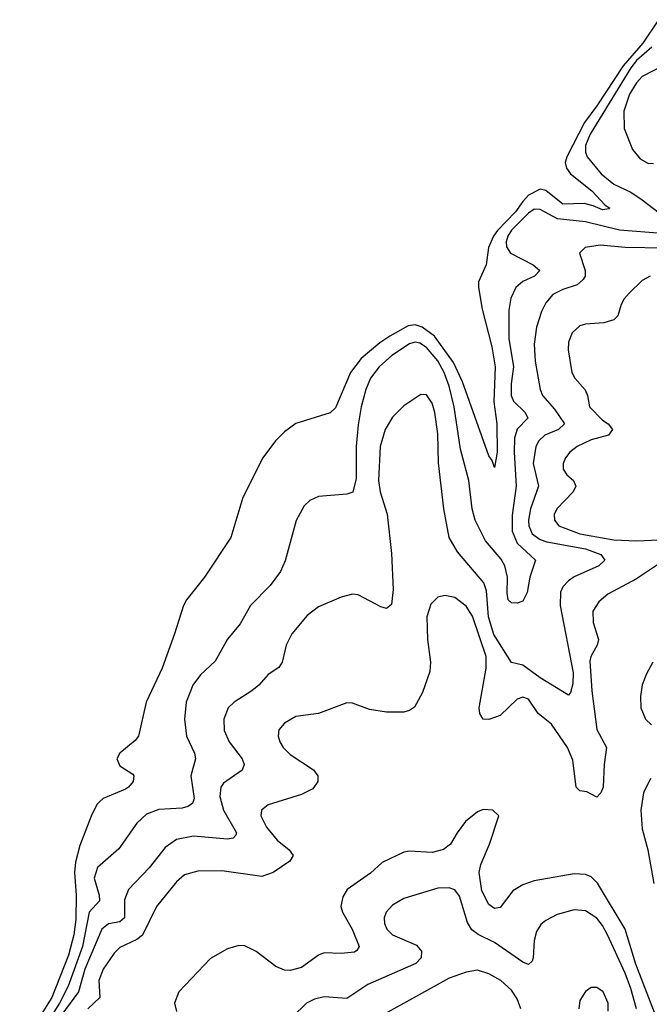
# Model space of a CAD drawing. Header units: inches. Extents: x 1449094 to 1618372, y 389908 to 534307.
# Tile 491 of 494: x 1610238 to 1612455, y 523966 to 527433. Entities that reach past the tile are written whole.
import ezdxf

# ---------------------------------------------------------------- set-up
doc = ezdxf.new("R2010")
doc.units = ezdxf.units.IN
doc.header["$MEASUREMENT"] = 0
doc.layers.add('B6512', color=7, linetype='Continuous')

msp = doc.modelspace()

# ---------------------------------------------------------------- linework, layer by layer
at = {"layer": 'B6512', "color": 5}
for points, elevation in [([(1612487.5, 527432.5), (1612432.4, 527350), (1612362.3, 527270), (1612270.4, 527129.6), (1612226.2, 527070), (1612164.6, 526950), (1612158.8, 526930), (1612163.6, 526910), (1612177.5, 526890), (1612253, 526830), (1612299.1, 526779.1), (1612314.2, 526770), (1612313.2, 526766.8), (1612290, 526763.4), (1612257.5, 526777.5), (1612225, 526785.1), (1612150, 526782.9), (1612090, 526831.1), (1612070, 526835.6), (1612030, 526814.2), (1612010, 526792.8), (1611983.6, 526756.4), (1611920, 526690), (1611906, 526670), (1611888.5, 526630), (1611880.1, 526570), (1611853.6, 526510), (1611852.9, 526490), (1611866.4, 526413.6), (1611900.7, 526280.7), (1611912.5, 526210), (1611907.5, 526087.5), (1611918.4, 526010), (1611919.1, 525910), (1611910, 525856), (1611901.1, 525881.1), (1611890, 525896.9), (1611797, 526157), (1611765.3, 526225.3), (1611698, 526318), (1611654.7, 526350), (1611630, 526358.2), (1611605.4, 526354.6), (1611541.7, 526318.3), (1611505.4, 526294.6), (1611440.4, 526239.6), (1611402.5, 526190), (1611350, 526066.3), (1611331.1, 526048.9), (1611210, 526010.9), (1611170, 525981.5), (1611138, 525950), (1611094.2, 525890), (1611023.9, 525750), (1610981.5, 525610), (1610888, 525470), (1610824.6, 525390), (1610814.3, 525370), (1610783.2, 525270), (1610739, 525150), (1610682.8, 525030), (1610655.8, 524910), (1610644.9, 524895.1), (1610590.4, 524850), (1610579.5, 524830), (1610590, 524805.3), (1610636, 524776), (1610639.5, 524770), (1610637.3, 524750), (1610621.5, 524730), (1610610, 524722.9), (1610532.2, 524690), (1610519.8, 524680.2), (1610510, 524669.6), (1610490, 524627.8), (1610450, 524525.6), (1610433.8, 524466.2), (1610430.6, 524430), (1610436.9, 524350), (1610434.9, 524265.1), (1610428.8, 524210), (1610410, 524139.1), (1610350.8, 523990), (1610237.8, 523810)], 320), ([(1612464, 527336), (1612410, 527288.6), (1612390, 527263.1), (1612246.1, 527030), (1612230.6, 526990), (1612230, 526966), (1612236.3, 526950), (1612285.1, 526890), (1612330, 526853.5), (1612390, 526825), (1612430, 526798.8), (1612545.1, 526710)], 340), ([(1612510, 527273.7), (1612430, 527232.1), (1612410, 527209.9), (1612384.6, 527170), (1612365.1, 527110), (1612365.9, 527050), (1612396, 526976), (1612423, 526943), (1612450, 526927.9), (1612470, 526926.7)], 360), ([(1612499.5, 526679.5), (1612350, 526691.2), (1612230, 526721.4), (1612131.8, 526731.8), (1612070, 526764.8), (1612050, 526765.2), (1612030, 526750.8), (1611970, 526691), (1611956.5, 526670), (1611950.7, 526650), (1611952.4, 526632.4), (1611966.2, 526610), (1612045.8, 526570), (1612069.1, 526550), (1612050.2, 526530), (1612009.7, 526510.3), (1611984.6, 526490), (1611967.4, 526452.6), (1611960.4, 526410), (1611960.3, 526310), (1611976.1, 526210), (1611968, 526150), (1611969, 526110), (1611977, 526090), (1612017.5, 526050), (1612027.1, 526030), (1611989.5, 525990.5), (1611980.6, 525959.4), (1611978.7, 525910), (1611985.6, 525790), (1611971.9, 525688.1), (1611972.1, 525632.1), (1611989.3, 525589.3), (1612053.8, 525530), (1612033.8, 525470), (1612024.3, 525415.7), (1612010, 525385.1), (1611990, 525378.7), (1611970, 525379.6), (1611958.4, 525390), (1611953.8, 525413.8), (1611955.5, 525470), (1611946.6, 525510), (1611933.2, 525533.2), (1611877.9, 525597.9), (1611841.3, 525670), (1611830.7, 525710.7), (1611819.6, 525810), (1611790, 525920.7), (1611767.4, 526070), (1611750, 526142.5), (1611732, 526190), (1611710, 526231.1), (1611670, 526278.9), (1611646.4, 526293.6), (1611630, 526297), (1611610, 526291.8), (1611548.6, 526250), (1611503.5, 526210), (1611473.5, 526170), (1611456.3, 526130), (1611440.4, 526070), (1611430, 526006.6), (1611422.4, 525930), (1611422.5, 525817.6), (1611410.8, 525769.2), (1611390, 525762), (1611290, 525754.2), (1611260, 525740), (1611239.2, 525720.8), (1611210.8, 525669.2), (1611173.1, 525526.9), (1611156.5, 525490), (1611119.7, 525440.3), (1611050, 525369.7), (1611014.1, 525305.9), (1610969, 525251), (1610926.1, 525173.9), (1610874.4, 525125.6), (1610847.2, 525090), (1610824.3, 525030), (1610817.9, 524970), (1610824.8, 524910), (1610853.8, 524850), (1610856.9, 524830), (1610840.1, 524770), (1610851.9, 524690), (1610846.5, 524673.5), (1610830, 524662), (1610810, 524657), (1610727.8, 524652.2), (1610684, 524636), (1610650, 524603.5), (1610586.4, 524513.6), (1610512.2, 524447.8), (1610500.4, 524410), (1610517.5, 524350), (1610518.6, 524330), (1610482.8, 524290), (1610459.4, 524170), (1610408.3, 524030), (1610377.4, 523970), (1610264.7, 523790)], 340), ([(1612510, 526628.5), (1612370, 526629.9), (1612281.5, 526638.5), (1612229.3, 526630.7), (1612208.9, 526610), (1612229.5, 526550), (1612228.8, 526530), (1612221.7, 526518.3), (1612200.7, 526499.3), (1612150, 526483.2), (1612115.3, 526464.7), (1612090, 526435.5), (1612074.8, 526405.2), (1612057.1, 526350), (1612049.6, 526290), (1612053.5, 526230), (1612070.1, 526130.1), (1612079, 526110), (1612121.5, 526061.5), (1612155.9, 526010), (1612134.7, 525990), (1612086.7, 525970), (1612065.8, 525950), (1612055.5, 525930), (1612046, 525870), (1612064.5, 525790), (1612036.5, 525710), (1612029.1, 525670), (1612030.1, 525650), (1612042.9, 525622.9), (1612070, 525602.3), (1612094.2, 525594.2), (1612230, 525569.3), (1612283.6, 525550), (1612298.7, 525530), (1612276.9, 525510), (1612190, 525470.5), (1612170, 525457), (1612150, 525435.6), (1612142.7, 525417.3), (1612140.8, 525370), (1612186.7, 525133.3), (1612185.9, 525094.1), (1612176.8, 525063.2), (1612170, 525054.3), (1612070, 525114.9), (1612010, 525159.6), (1611969.1, 525169.1), (1611907.8, 525267.8), (1611888.7, 525330), (1611881.5, 525421.5), (1611872, 525450), (1611778.9, 525558.9), (1611749.9, 525610), (1611730.9, 525710.9), (1611712.9, 525872.9), (1611710, 525974), (1611699.3, 526050), (1611690, 526082.4), (1611670, 526111.3), (1611650, 526113), (1611590, 526072.6), (1611550, 526032.8), (1611524.6, 525990), (1611507.3, 525930), (1611501.8, 525810), (1611507.2, 525770), (1611532.1, 525692.1), (1611546.9, 525553.1), (1611553.1, 525426.9), (1611546.9, 525373.1), (1611530, 525359.5), (1611510, 525365.1), (1611430, 525407.3), (1611410, 525409.6), (1611370, 525399.7), (1611290, 525365.1), (1611250, 525334.7), (1611196.2, 525270), (1611175.6, 525230), (1611162.4, 525170), (1611150, 525151.3), (1611113.1, 525126.9), (1611080.3, 525090), (1611055.3, 525070), (1610993.1, 525030), (1610972.4, 525010), (1610956.5, 524970), (1610958.2, 524930), (1610975.3, 524890), (1611021.7, 524830), (1611028.4, 524810), (1611021.3, 524790), (1610955.5, 524744.5), (1610946.1, 524730), (1610942.5, 524697.5), (1610956, 524650), (1611001.5, 524570), (1610998.8, 524561.2), (1610989.1, 524550.9), (1610970, 524547.1), (1610850, 524557.9), (1610790, 524546.4), (1610750, 524518.4), (1610693.4, 524446.6), (1610620.9, 524370), (1610606.5, 524333.5), (1610607.4, 524270), (1610590, 524256.3), (1610550, 524249.5), (1610526.5, 524230), (1610466.9, 524090), (1610444.3, 524010), (1610370, 523908.3)], 360), ([(1612457.6, 526530), (1612430, 526514.2), (1612384.2, 526470), (1612366.3, 526450), (1612355.3, 526430), (1612343.6, 526390), (1612330, 526376.4), (1612294.7, 526365.3), (1612230, 526360.3), (1612210, 526354.4), (1612183.2, 526330), (1612170, 526297.2), (1612168.6, 526270), (1612182.3, 526190), (1612193.1, 526170), (1612229.2, 526129.2), (1612237.5, 526110), (1612244.3, 526070), (1612290, 526022.3), (1612310.2, 526010), (1612325.2, 525990), (1612311.6, 525970), (1612250, 525953), (1612200.7, 525930), (1612175, 525910), (1612159.3, 525890), (1612151.1, 525870), (1612151.3, 525850), (1612164.7, 525830), (1612187.8, 525810), (1612196.5, 525790), (1612186.4, 525770), (1612128.9, 525710), (1612120.4, 525690), (1612121, 525670), (1612136.3, 525650), (1612210, 525622.9), (1612330, 525601.2), (1612410, 525597.9), (1612490, 525601.6)], 380), ([(1612507.9, 525530), (1612410, 525463.6), (1612309.3, 525410), (1612276.9, 525383.1), (1612255.7, 525350), (1612257.5, 525310), (1612275.6, 525250), (1612270.7, 525230), (1612249, 525191), (1612245.9, 525174.1), (1612252.1, 525070), (1612270, 524933.1), (1612304.6, 524870), (1612295.5, 524810), (1612292.2, 524730), (1612284.6, 524710), (1612270, 524695.4), (1612234.6, 524714.6), (1612210, 524717.8), (1612197.2, 524730), (1612185.7, 524825.7), (1612166.5, 524870), (1612110, 524952.5), (1612063.8, 524990), (1612030, 525040.8), (1612010, 525047.9), (1611990, 525040.3), (1611930, 524983.1), (1611890, 524968.8), (1611869.7, 524970), (1611857.6, 524990), (1611856, 525010), (1611879.9, 525150), (1611879.9, 525190), (1611832.4, 525332.4), (1611810, 525367.8), (1611770, 525398.2), (1611734.4, 525405.6), (1611710, 525399.7), (1611685, 525375), (1611671, 525330), (1611673.6, 525250), (1611684.7, 525170), (1611682, 525138), (1611656.5, 525063.5), (1611628.1, 525011.9), (1611610, 525000.5), (1611590, 524995.1), (1611530, 524995.1), (1611470, 525004), (1611410, 525026), (1611390, 525027.8), (1611290, 524989.7), (1611210, 524978.9), (1611170, 524955.4), (1611150, 524931.8), (1611148.1, 524910), (1611153.4, 524890), (1611165.2, 524870), (1611190, 524846), (1611272, 524792), (1611287.3, 524770), (1611287.3, 524750), (1611270, 524724.1), (1611230, 524704.5), (1611112.3, 524667.7), (1611089, 524650), (1611086.7, 524630), (1611107.2, 524590), (1611143.9, 524543.9), (1611187.2, 524510), (1611200.7, 524490), (1611189.3, 524470), (1611130, 524429.9), (1611090, 524415.8), (1610950, 524436.4), (1610865, 524435), (1610818, 524422), (1610790, 524396.8), (1610719, 524310), (1610670.4, 524209.6), (1610650, 524194.7), (1610590, 524165.4), (1610570, 524145.7), (1610531.3, 524090), (1610516.8, 524050), (1610519.6, 523990), (1610477.5, 523950)], 380), ([(1612467.2, 525170), (1612445, 525130), (1612430.2, 525090.2), (1612423.9, 525050), (1612424.5, 525010), (1612441.5, 524970), (1612462.7, 524950)], 420), ([(1612459.5, 524760.5), (1612434.3, 524710), (1612425.6, 524650), (1612430, 524583.7), (1612450.1, 524509.9), (1612471.2, 524391.3)], 420), ([(1612499, 523870), (1612407.4, 524107.4), (1612369.3, 524230), (1612272.9, 524392.9), (1612250, 524415.2), (1612230, 524423.4), (1612190, 524425.5), (1612050, 524400.2), (1612010, 524386.6), (1611974.7, 524365.3), (1611930, 524306.6), (1611910, 524303.7), (1611890, 524316.8), (1611865.3, 524365.3), (1611856, 524430), (1611861.6, 524458.4), (1611892.4, 524530), (1611925.1, 524630), (1611904, 524650), (1611870, 524651.8), (1611850, 524643.5), (1611808.1, 524610), (1611778, 524570), (1611755.3, 524530), (1611730, 524510.9), (1611690, 524501), (1611610, 524505.5), (1611590, 524502.2), (1611514.6, 524465.4), (1611472.6, 524427.4), (1611391.1, 524370), (1611375.4, 524344.6), (1611368.4, 524310), (1611374.6, 524290), (1611408.9, 524230), (1611433.2, 524170), (1611424.8, 524155.2), (1611416.3, 524150), (1611370, 524145.2), (1611310, 524146.8), (1611290, 524138.8), (1611230, 524096.1), (1611190, 524085.2), (1611170, 524086.6), (1611139.2, 524099.2), (1611070, 524152.4), (1611030, 524171.6), (1611010, 524172.5), (1610970, 524161.6), (1610910, 524127.6), (1610797.6, 524010), (1610782.8, 523970), (1610790, 523940.5)], 420), ([(1612410.3, 523949.7), (1612390, 524021.6), (1612370, 524075.8), (1612308, 524210), (1612290, 524243.7), (1612270, 524269.1), (1612230, 524295.2), (1612190, 524298.8), (1612130, 524282.4), (1612090, 524261.6), (1612072.5, 524247.5), (1612057.3, 524222.7), (1612049.6, 524190.4), (1612046.2, 524130), (1612042, 524118), (1612030, 524106.4), (1612010, 524114.2), (1611910, 524183.6), (1611852, 524212), (1611830, 524228.2), (1611814.3, 524254.3), (1611786.7, 524346.7), (1611770, 524368.7), (1611750, 524376.5), (1611710, 524374.5), (1611590, 524338.7), (1611550, 524314.8), (1611528.4, 524290), (1611521.8, 524270), (1611522.5, 524250), (1611531, 524230), (1611550.2, 524210), (1611634.5, 524174.5), (1611653.2, 524153.2), (1611651, 524130), (1611632.8, 524110), (1611464.1, 524035.9), (1611390, 523986.3), (1611310, 523992.7), (1611276.2, 523983.8), (1611247.6, 523970), (1611198.2, 523921.8)], 440), ([(1612002, 523950), (1611990, 523985.7), (1611970, 524015.9), (1611931.8, 524050), (1611890, 524073.5), (1611850, 524086.2), (1611810, 524079.4), (1611750, 524058.3), (1611513.3, 523926.7)], 460), ([(1612310, 523942), (1612309.8, 523970), (1612292.1, 524010), (1612270, 524025.1), (1612250, 524025.1), (1612230, 524011.5), (1612210, 523979.3), (1612206.4, 523950)], 460)]:
    msp.add_lwpolyline(points, dxfattribs=dict(at, elevation=elevation))

doc.saveas('drawing.dxf')
